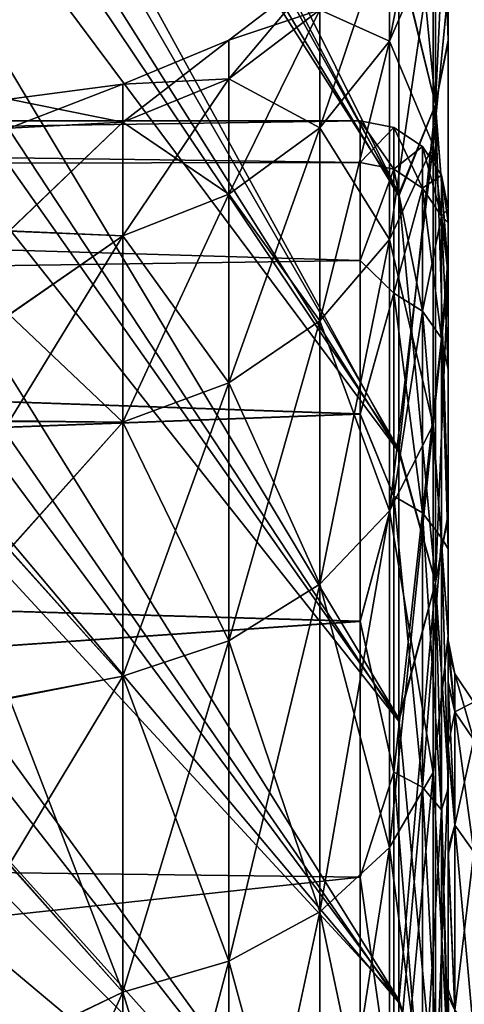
# Model space of a CAD drawing. Header units: metres. Extents: x -62 to 150, y -92 to 92.
# Tile 439 of 656: x -52.2 to -50.68, y 67.46 to 70.82. Entities that reach past the tile are written whole.
import ezdxf

# ---------------------------------------------------------------- set-up
doc = ezdxf.new("R2010")
doc.units = ezdxf.units.M
doc.layers.add('solid_500615', color=7, linetype='CONTINUOUS')

msp = doc.modelspace()

# ---------------------------------------------------------------- linework, layer by layer
at = {"layer": 'solid_500615'}
for points in [[(-56.086498, 80.642471, -29.1141), (-50.90826, 71.048233, -18.604763), (-50.90826, 70.22567, -19.345896)], [(-56.086498, 79.525391, -30.113703), (-56.086498, 80.642471, -29.1141), (-50.90826, 70.22567, -19.345896)], [(-56.086498, 79.966759, 15.391359), (-50.90826, 70.217621, 5.013362), (-50.90826, 71.04068, 4.272763)], [(-56.086498, 79.966759, 15.391359), (-56.086498, 78.792816, 16.378189), (-50.90826, 70.217621, 5.013362)], [(-56.086498, 78.328438, -31.080709), (-56.086498, 79.525391, -30.113703), (-50.90826, 70.22567, -19.345896)], [(-56.086498, 78.792816, 16.378189), (-50.90826, 69.344154, 5.69551), (-50.90826, 70.217621, 5.013362)], [(-56.086498, 78.792816, 16.378189), (-56.086498, 77.560173, 17.311182), (-50.90826, 69.344154, 5.69551)], [(-56.086498, 78.328438, -31.080709), (-50.90826, 70.22567, -19.345896), (-50.90826, 69.352676, -20.028608)], [(-56.086498, 77.076462, -31.990301), (-56.086498, 78.328438, -31.080709), (-50.90826, 69.352676, -20.028608)], [(-56.086498, 77.560173, 17.311182), (-56.086498, 76.288109, 18.175333), (-50.90826, 69.344154, 5.69551)], [(-56.086498, 77.076462, -31.990301), (-50.90826, 69.352676, -20.028608), (-50.90826, 68.432564, -20.649902)], [(-56.086498, 75.787254, -32.829597), (-56.086498, 77.076462, -31.990301), (-50.90826, 68.432564, -20.649902)], [(-56.086498, 76.288109, 18.175333), (-50.90826, 68.423599, 6.316211), (-50.90826, 69.344154, 5.69551)], [(-56.086498, 76.288109, 18.175333), (-56.086498, 74.971031, 18.974928), (-50.90826, 68.423599, 6.316211)], [(-56.086498, 75.787254, -32.829597), (-50.90826, 68.432564, -20.649902), (-50.90826, 67.470886, -21.205719)], [(-56.086498, 74.456139, -33.602402), (-56.086498, 75.787254, -32.829597), (-50.90826, 67.470886, -21.205719)], [(-56.086498, 74.971031, 18.974928), (-50.90826, 67.461533, 6.871398), (-50.90826, 68.423599, 6.316211)], [(-56.086498, 74.971031, 18.974928), (-56.086498, 73.616806, 19.70512), (-50.90826, 67.461533, 6.871398)], [(-56.086498, 73.088608, -34.30558), (-56.086498, 74.456139, -33.602402), (-50.90826, 67.470886, -21.205719)], [(-50.739399, 69.949829, -13.965955), (-50.739399, 73.292648, -13.994286), (-50.739399, 73.755791, -13.004819)], [(-50.739399, 70.924995, -12.254059), (-50.739399, 69.949829, -13.965955), (-50.739399, 73.755791, -13.004819)], [(-50.739399, 69.952454, -0.377184), (-50.739399, 73.752167, -1.325959), (-50.739399, 73.288254, -0.336423)], [(-50.739399, 69.952454, -0.377184), (-50.739399, 70.926857, -2.089224), (-50.739399, 73.752167, -1.325959)], [(-56.086498, 73.616806, 19.70512), (-50.90826, 66.463341, 7.357937), (-50.90826, 67.461533, 6.871398)], [(-56.086498, 73.616806, 19.70512), (-56.086498, 72.230408, 20.363747), (-50.90826, 66.463341, 7.357937)], [(-50.739399, 68.711288, -15.494659), (-50.739399, 72.752129, -14.956976), (-50.739399, 73.292648, -13.994286)], [(-50.739399, 69.949829, -13.965955), (-50.739399, 68.711288, -15.494659), (-50.739399, 73.292648, -13.994286)], [(-50.739399, 69.952454, -0.377184), (-50.739399, 73.288254, -0.336423), (-50.739399, 72.747093, 0.625939)], [(-56.086498, 73.088608, -34.30558), (-50.90826, 67.470886, -21.205719), (-50.90826, 66.473015, -21.692921)], [(-56.086498, 71.689201, -34.93713), (-56.086498, 73.088608, -34.30558), (-50.90826, 66.473015, -21.692921)], [(-50.739399, 68.711288, -15.494659), (-50.739399, 72.146812, -15.872887), (-50.739399, 72.752129, -14.956976)], [(-50.739399, 68.714409, 1.152096), (-50.739399, 72.747093, 0.625939), (-50.739399, 72.14122, 1.541396)], [(-50.739399, 68.714409, 1.152096), (-50.739399, 69.952454, -0.377184), (-50.739399, 72.747093, 0.625939)], [(-56.086498, 72.230408, 20.363747), (-56.086498, 70.812485, 20.950823), (-50.90826, 66.463341, 7.357937)], [(-50.739399, 67.259361, -16.787672), (-50.739399, 71.478546, -16.736828), (-50.739399, 72.146812, -15.872887)], [(-50.739399, 68.711288, -15.494659), (-50.739399, 67.259361, -16.787672), (-50.739399, 72.146812, -15.872887)], [(-50.739399, 68.714409, 1.152096), (-50.739399, 72.14122, 1.541396), (-50.739399, 71.472481, 2.404816)], [(-50.78194, 70.531143, -18.445745), (-50.90826, 71.817963, -17.807367), (-50.78194, 71.968483, -16.906729)], [(-50.78194, 71.968483, 2.567437), (-50.90826, 71.04068, 4.272763), (-50.78194, 70.531143, 4.106453)], [(-50.78194, 71.968483, -16.906729), (-50.739399, 71.478546, -16.736828), (-50.739399, 70.751389, -17.547304)], [(-50.78194, 70.531143, -18.445745), (-50.78194, 71.968483, -16.906729), (-50.739399, 70.751389, -17.547304)], [(-50.78194, 71.968483, 2.567437), (-50.78194, 70.531143, 4.106453), (-50.739399, 71.472481, 2.404816)], [(-50.78194, 70.531143, -18.445745), (-50.90826, 71.048233, -18.604763), (-50.90826, 71.817963, -17.807367)], [(-56.086498, 71.689201, -34.93713), (-50.90826, 66.473015, -21.692921), (-50.90826, 65.443611, -22.109274)], [(-56.086498, 70.259521, -35.496536), (-56.086498, 71.689201, -34.93713), (-50.90826, 65.443611, -22.109274)], [(-50.790108, 71.519691, -8.994186), (-50.939774, 71.161888, -8.937515), (-50.939774, 70.74791, -10.661854)], [(-50.790108, 71.092445, -10.773801), (-50.790108, 71.519691, -8.994186), (-50.939774, 70.74791, -10.661854)], [(-50.78194, 70.531143, 4.106453), (-50.739399, 70.744888, 3.214744), (-50.739399, 71.472481, 2.404816)], [(-50.739399, 67.259361, -16.787672), (-50.739399, 70.751389, -17.547304), (-50.739399, 71.478546, -16.736828)], [(-50.739399, 67.262871, 2.44573), (-50.739399, 71.472481, 2.404816), (-50.739399, 70.744888, 3.214744)], [(-50.739399, 67.262871, 2.44573), (-50.739399, 68.714409, 1.152096), (-50.739399, 71.472481, 2.404816)], [(-50.939774, 71.161888, -8.937515), (-51.178185, 70.854591, -8.888844), (-51.178185, 70.452011, -10.56571)], [(-50.939774, 70.74791, -10.661854), (-50.939774, 71.161888, -8.937515), (-51.178185, 70.452011, -10.56571)], [(-50.939774, 71.161888, -5.401777), (-50.939774, 70.74791, -3.677438), (-51.178185, 70.854591, -5.450448)], [(-50.790108, 71.092445, -3.565491), (-50.939774, 70.74791, -3.677438), (-50.939774, 71.161888, -5.401777)], [(-50.790108, 71.092445, -10.773801), (-50.939774, 70.74791, -10.661854), (-50.939774, 70.069283, -12.300202)], [(-50.790108, 70.392067, -12.464668), (-50.790108, 71.092445, -10.773801), (-50.939774, 70.069283, -12.300202)], [(-50.790108, 71.092445, -3.565491), (-50.790108, 70.392067, -1.874623), (-50.939774, 70.74791, -3.677438)], [(-50.790108, 70.392067, -12.464668), (-50.739399, 70.924995, -12.254059), (-50.790108, 71.092445, -10.773801)], [(-50.790108, 71.092445, -3.565491), (-50.739399, 70.926857, -2.089224), (-50.790108, 70.392067, -1.874623)], [(-50.78194, 70.531143, -18.445745), (-50.90826, 70.22567, -19.345896), (-50.90826, 71.048233, -18.604763)], [(-50.78194, 70.531143, 4.106453), (-50.90826, 71.04068, 4.272763), (-50.90826, 70.217621, 5.013362)], [(-51.178185, 70.989899, -7.169646), (-51.489059, 70.75116, -7.169646), (-51.489059, 70.618797, -8.851498)], [(-51.178185, 70.854591, -5.450448), (-51.489059, 70.75116, -7.169646), (-51.178185, 70.989899, -7.169646)], [(-51.178185, 70.854591, -8.888844), (-51.178185, 70.989899, -7.169646), (-51.489059, 70.618797, -8.851498)], [(-50.790108, 70.392067, -1.874623), (-50.739399, 70.926857, -2.089224), (-50.739399, 69.952454, -0.377184)], [(-50.790108, 70.392067, -12.464668), (-50.739399, 69.949829, -13.965955), (-50.739399, 70.924995, -12.254059)], [(-51.178185, 70.854591, -5.450448), (-51.489059, 70.618797, -5.487794), (-51.489059, 70.75116, -7.169646)], [(-51.178185, 70.854591, -8.888844), (-51.489059, 70.618797, -8.851498), (-51.489059, 70.22496, -10.491937)], [(-51.178185, 70.452011, -10.56571), (-51.178185, 70.854591, -8.888844), (-51.489059, 70.22496, -10.491937)], [(-51.178185, 70.854591, -5.450448), (-51.178185, 70.452011, -3.773581), (-51.489059, 70.618797, -5.487794)], [(-50.939774, 70.74791, -3.677438), (-51.178185, 70.452011, -3.773581), (-51.178185, 70.854591, -5.450448)], [(-56.086498, 70.812485, 20.950823), (-50.90826, 65.43367, 7.773601), (-50.90826, 66.463341, 7.357937)], [(-56.086498, 70.812485, 20.950823), (-56.086498, 69.363625, 21.465876), (-50.90826, 65.43367, 7.773601)], [(-51.489059, 70.75116, -7.169646), (-51.851173, 70.601112, -7.169646), (-51.851173, 70.470596, -8.828025)], [(-51.489059, 70.618797, -5.487794), (-51.851173, 70.601112, -7.169646), (-51.489059, 70.75116, -7.169646)], [(-51.489059, 70.618797, -8.851498), (-51.489059, 70.75116, -7.169646), (-51.851173, 70.470596, -8.828025)], [(-50.939774, 70.74791, -10.661854), (-51.178185, 70.452011, -10.56571), (-51.178185, 69.792068, -12.158954)], [(-50.939774, 70.069283, -12.300202), (-50.939774, 70.74791, -10.661854), (-51.178185, 69.792068, -12.158954)], [(-50.939774, 70.74791, -3.677438), (-50.939774, 70.069283, -2.03909), (-51.178185, 70.452011, -3.773581)], [(-50.790108, 70.392067, -1.874623), (-50.939774, 70.069283, -2.03909), (-50.939774, 70.74791, -3.677438)], [(-50.78194, 70.531143, -18.445745), (-50.739399, 70.751389, -17.547304), (-50.739399, 69.967644, -18.302124)], [(-50.78194, 70.531143, 4.106453), (-50.739399, 69.960678, 3.969063), (-50.739399, 70.744888, 3.214744)], [(-50.739399, 65.622093, -17.827644), (-50.739399, 69.967644, -18.302124), (-50.739399, 70.751389, -17.547304)], [(-50.739399, 67.259361, -16.787672), (-50.739399, 65.622093, -17.827644), (-50.739399, 70.751389, -17.547304)], [(-50.739399, 65.625992, 3.486296), (-50.739399, 70.744888, 3.214744), (-50.739399, 69.960678, 3.969063)], [(-50.739399, 65.625992, 3.486296), (-50.739399, 67.262871, 2.44573), (-50.739399, 70.744888, 3.214744)], [(-51.851173, 70.601112, -7.169646), (-52.239399, 70.550003, -7.169646), (-52.239399, 70.450294, -8.61665)], [(-51.851173, 70.470596, -5.511267), (-52.239399, 70.550003, -7.169646), (-51.851173, 70.601112, -7.169646)], [(-51.851173, 70.470596, -8.828025), (-51.851173, 70.601112, -7.169646), (-52.239399, 70.450294, -8.61665)], [(-51.489059, 70.618797, -5.487794), (-51.851173, 70.470596, -5.511267), (-51.851173, 70.601112, -7.169646)], [(-51.489059, 70.618797, -8.851498), (-51.851173, 70.470596, -8.828025), (-51.851173, 70.082253, -10.445569)], [(-51.489059, 70.22496, -10.491937), (-51.489059, 70.618797, -8.851498), (-51.851173, 70.082253, -10.445569)], [(-51.489059, 70.618797, -5.487794), (-51.489059, 70.22496, -3.847355), (-51.851173, 70.470596, -5.511267)], [(-51.178185, 70.452011, -3.773581), (-51.489059, 70.22496, -3.847355), (-51.489059, 70.618797, -5.487794)], [(-51.851173, 70.470596, -5.511267), (-52.239399, 70.450546, -5.724479), (-52.239399, 70.550003, -7.169646)], [(-50.78194, 68.897629, -19.77471), (-50.90826, 70.22567, -19.345896), (-50.78194, 70.531143, -18.445745)], [(-50.78194, 70.531143, 4.106453), (-50.90826, 70.217621, 5.013362), (-50.90826, 69.344154, 5.69551)], [(-50.78194, 70.531143, 4.106453), (-50.90826, 69.344154, 5.69551), (-50.78194, 68.897629, 5.435417)], [(-50.78194, 70.531143, -18.445745), (-50.739399, 69.967644, -18.302124), (-50.739399, 69.130409, -18.998606)], [(-50.78194, 68.897629, -19.77471), (-50.78194, 70.531143, -18.445745), (-50.739399, 69.130409, -18.998606)], [(-50.78194, 70.531143, 4.106453), (-50.78194, 68.897629, 5.435417), (-50.739399, 69.960678, 3.969063)], [(-51.039402, 70.474998, -7.169646), (-61.739399, 70.474998, -7.169646), (-61.739399, 70.315926, -5.351197)], [(-51.039402, 70.332741, -5.449176), (-51.039402, 70.474998, -7.169646), (-61.739399, 70.315926, -5.351197)], [(-51.039402, 70.332993, -8.888624), (-61.739399, 70.474998, -7.169646), (-51.039402, 70.474998, -7.169646)], [(-51.039402, 70.332993, -8.888624), (-61.739399, 70.315926, -8.988094), (-61.739399, 70.474998, -7.169646)], [(-51.851173, 70.470596, -8.828025), (-52.239399, 70.450294, -8.61665), (-52.239399, 70.098694, -10.222322)], [(-51.851173, 70.082253, -10.445569), (-51.851173, 70.470596, -8.828025), (-52.239399, 70.098694, -10.222322)], [(-51.851173, 70.470596, -5.511267), (-52.239399, 70.099648, -4.120116), (-52.239399, 70.450546, -5.724479)], [(-51.851173, 70.470596, -5.511267), (-51.851173, 70.082253, -3.893722), (-52.239399, 70.099648, -4.120116)], [(-51.489059, 70.22496, -3.847355), (-51.851173, 70.082253, -3.893722), (-51.851173, 70.470596, -5.511267)], [(-50.924812, 70.452255, -7.169646), (-51.039402, 70.474998, -7.169646), (-51.039402, 70.332741, -5.449176)], [(-50.924812, 70.3097, -8.89003), (-51.039402, 70.332993, -8.888624), (-51.039402, 70.474998, -7.169646)], [(-50.924812, 70.3097, -8.89003), (-51.039402, 70.474998, -7.169646), (-50.924812, 70.452255, -7.169646)], [(-51.178185, 70.452011, -10.56571), (-51.489059, 70.22496, -10.491937), (-51.489059, 69.579353, -12.05057)], [(-51.178185, 69.792068, -12.158954), (-51.178185, 70.452011, -10.56571), (-51.489059, 69.579353, -12.05057)], [(-51.178185, 70.452011, -3.773581), (-51.178185, 69.792068, -2.180338), (-51.489059, 70.22496, -3.847355)], [(-50.939774, 70.069283, -2.03909), (-51.178185, 69.792068, -2.180338), (-51.178185, 70.452011, -3.773581)], [(-50.924812, 70.3097, -5.449262), (-50.924812, 70.452255, -7.169646), (-51.039402, 70.332741, -5.449176)], [(-50.827351, 70.387215, -7.169646), (-50.924812, 70.452255, -7.169646), (-50.924812, 70.3097, -5.449262)], [(-50.827351, 70.245544, -8.879325), (-50.924812, 70.452255, -7.169646), (-50.827351, 70.387215, -7.169646)], [(-50.827351, 70.245544, -8.879325), (-50.924812, 70.3097, -8.89003), (-50.924812, 70.452255, -7.169646)], [(-50.790108, 70.392067, -12.464668), (-50.939774, 70.069283, -12.300202), (-50.939774, 69.142715, -13.81222)], [(-50.790108, 69.435799, -14.025156), (-50.790108, 70.392067, -12.464668), (-50.939774, 69.142715, -13.81222)], [(-50.790108, 70.392067, -1.874623), (-50.790108, 69.435799, -0.314136), (-50.939774, 70.069283, -2.03909)], [(-50.827351, 70.245544, -5.459967), (-50.827351, 70.387215, -7.169646), (-50.924812, 70.3097, -5.449262)], [(-50.762238, 70.289803, -7.169646), (-50.827351, 70.387215, -7.169646), (-50.827351, 70.245544, -5.459967)], [(-50.762238, 70.149467, -8.863292), (-50.827351, 70.387215, -7.169646), (-50.762238, 70.289803, -7.169646)], [(-50.762238, 70.149467, -8.863292), (-50.827351, 70.245544, -8.879325), (-50.827351, 70.387215, -7.169646)], [(-50.790108, 69.435799, -14.025156), (-50.739399, 69.949829, -13.965955), (-50.790108, 70.392067, -12.464668)], [(-50.790108, 70.392067, -1.874623), (-50.739399, 69.952454, -0.377184), (-50.790108, 69.435799, -0.314136)], [(-51.039402, 70.332993, -8.888624), (-51.039402, 69.998421, -10.293291), (-61.739399, 70.315926, -8.988094)], [(-51.039402, 69.997849, -4.044163), (-51.039402, 70.332741, -5.449176), (-61.739399, 70.315926, -5.351197)], [(-50.924812, 70.3097, -8.89003), (-51.039402, 69.998421, -10.293291), (-51.039402, 70.332993, -8.888624)], [(-50.924812, 70.3097, -5.449262), (-51.039402, 70.332741, -5.449176), (-51.039402, 69.997849, -4.044163)], [(-51.039402, 69.997849, -4.044163), (-61.739399, 70.315926, -5.351197), (-61.739399, 69.843437, -3.587621)], [(-51.039402, 69.998421, -10.293291), (-61.739399, 69.843437, -10.751671), (-61.739399, 70.315926, -8.988094)], [(-50.924812, 69.885925, -3.775805), (-50.924812, 70.3097, -5.449262), (-51.039402, 69.997849, -4.044163)], [(-50.924812, 70.3097, -8.89003), (-50.924812, 69.885925, -10.563487), (-51.039402, 69.998421, -10.293291)], [(-50.827351, 70.245544, -5.459967), (-50.924812, 70.3097, -5.449262), (-50.924812, 69.885925, -3.775805)], [(-50.827351, 69.824409, -10.542369), (-50.924812, 69.885925, -10.563487), (-50.924812, 70.3097, -8.89003)], [(-50.827351, 70.245544, -8.879325), (-50.827351, 69.824409, -10.542369), (-50.924812, 70.3097, -8.89003)], [(-50.762238, 70.149467, -5.476), (-50.762238, 70.289803, -7.169646), (-50.827351, 70.245544, -5.459967)], [(-50.762238, 70.289803, -7.169646), (-50.739399, 70.175003, -7.169646), (-50.739399, 70.127365, -8.145207)], [(-50.762238, 70.149467, -5.476), (-50.739399, 70.175003, -7.169646), (-50.762238, 70.289803, -7.169646)], [(-50.762238, 70.149467, -8.863292), (-50.762238, 70.289803, -7.169646), (-50.739399, 70.127365, -8.145207)], [(-56.086498, 70.259521, -35.496536), (-50.90826, 65.443611, -22.109274), (-50.90826, 64.388008, -22.452669)], [(-56.086498, 68.800827, -35.983116), (-56.086498, 70.259521, -35.496536), (-50.90826, 64.388008, -22.452669)], [(-51.489059, 70.22496, -10.491937), (-51.851173, 70.082253, -10.445569), (-51.851173, 69.445656, -11.98245)], [(-51.489059, 69.579353, -12.05057), (-51.489059, 70.22496, -10.491937), (-51.851173, 69.445656, -11.98245)], [(-51.489059, 70.22496, -3.847355), (-51.489059, 69.579353, -2.288722), (-51.851173, 70.082253, -3.893722)], [(-51.178185, 69.792068, -2.180338), (-51.489059, 69.579353, -2.288722), (-51.489059, 70.22496, -3.847355)], [(-50.827351, 69.824409, -3.796923), (-50.827351, 70.245544, -5.459967), (-50.924812, 69.885925, -3.775805)], [(-50.78194, 68.897629, -19.77471), (-50.90826, 69.352676, -20.028608), (-50.90826, 70.22567, -19.345896)], [(-50.762238, 70.149467, -5.476), (-50.827351, 70.245544, -5.459967), (-50.827351, 69.824409, -3.796923)], [(-50.762238, 69.732277, -10.51074), (-50.827351, 69.824409, -10.542369), (-50.827351, 70.245544, -8.879325)], [(-50.762238, 70.149467, -8.863292), (-50.762238, 69.732277, -10.51074), (-50.827351, 70.245544, -8.879325)], [(-50.762238, 70.149467, -5.476), (-50.739399, 70.127274, -6.193186), (-50.739399, 70.175003, -7.169646)], [(-50.739399, 70.175003, -7.169646), (-50.739399, 68.699997, -7.169646), (-50.739399, 68.666992, -7.926698)], [(-50.739399, 70.175003, -7.169646), (-50.739399, 70.127274, -6.193186), (-50.739399, 68.699997, -7.169646)], [(-50.739399, 70.127365, -8.145207), (-50.739399, 70.175003, -7.169646), (-50.739399, 68.666992, -7.926698)], [(-50.762238, 69.732277, -3.828552), (-50.762238, 70.149467, -5.476), (-50.827351, 69.824409, -3.796923)], [(-50.762238, 70.149467, -5.476), (-50.739399, 70.011681, -5.354372), (-50.739399, 70.127274, -6.193186)], [(-50.762238, 69.732277, -3.828552), (-50.739399, 70.011681, -5.354372), (-50.762238, 70.149467, -5.476)], [(-50.762238, 70.149467, -8.863292), (-50.739399, 70.127365, -8.145207), (-50.739399, 70.011963, -8.983356)], [(-50.762238, 70.149467, -8.863292), (-50.739399, 70.011963, -8.983356), (-50.739399, 69.626091, -10.466885)], [(-50.762238, 70.149467, -8.863292), (-50.739399, 69.626091, -10.466885), (-50.762238, 69.732277, -10.51074)], [(-50.739399, 70.127365, -8.145207), (-50.739399, 68.666992, -7.926698), (-50.739399, 68.552399, -8.766191)], [(-50.739399, 70.011963, -8.983356), (-50.739399, 70.127365, -8.145207), (-50.739399, 68.552399, -8.766191)], [(-50.739399, 70.127274, -6.193186), (-50.739399, 68.667633, -6.419565), (-50.739399, 68.699997, -7.169646)], [(-50.739399, 70.127274, -6.193186), (-50.739399, 68.557594, -5.601131), (-50.739399, 68.667633, -6.419565)], [(-50.739399, 70.127274, -6.193186), (-50.739399, 70.011681, -5.354372), (-50.739399, 68.557594, -5.601131)], [(-51.851173, 70.082253, -3.893722), (-52.239399, 69.81311, -3.295974), (-52.239399, 70.099648, -4.120116)], [(-51.851173, 70.082253, -10.445569), (-52.239399, 70.098694, -10.222322), (-52.239399, 69.811729, -11.046822)], [(-51.851173, 70.082253, -10.445569), (-52.239399, 69.811729, -11.046822), (-52.239399, 69.447777, -11.864532)], [(-51.851173, 69.445656, -11.98245), (-51.851173, 70.082253, -10.445569), (-52.239399, 69.447777, -11.864532)], [(-51.851173, 70.082253, -3.893722), (-51.851173, 69.445656, -2.356842), (-52.239399, 69.81311, -3.295974)], [(-51.489059, 69.579353, -2.288722), (-51.851173, 69.445656, -2.356842), (-51.851173, 70.082253, -3.893722)], [(-50.939774, 70.069283, -12.300202), (-51.178185, 69.792068, -12.158954), (-51.178185, 68.891014, -13.629345)], [(-50.939774, 69.142715, -13.81222), (-50.939774, 70.069283, -12.300202), (-51.178185, 68.891014, -13.629345)], [(-50.939774, 70.069283, -2.03909), (-50.939774, 69.142715, -0.527072), (-51.178185, 69.792068, -2.180338)], [(-50.790108, 69.435799, -0.314136), (-50.939774, 69.142715, -0.527072), (-50.939774, 70.069283, -2.03909)], [(-51.039402, 69.998421, -10.293291), (-51.039402, 69.473686, -11.638981), (-61.739399, 69.843437, -10.751671)], [(-51.039402, 69.472992, -2.698843), (-51.039402, 69.997849, -4.044163), (-61.739399, 69.843437, -3.587621)], [(-50.924812, 69.885925, -10.563487), (-51.039402, 69.473686, -11.638981), (-51.039402, 69.998421, -10.293291)], [(-50.924812, 69.885925, -3.775805), (-51.039402, 69.997849, -4.044163), (-51.039402, 69.472992, -2.698843)], [(-50.762238, 69.732277, -3.828552), (-50.739399, 69.625504, -3.870675), (-50.739399, 70.011681, -5.354372)], [(-50.739399, 70.011963, -8.983356), (-50.739399, 68.552399, -8.766191), (-50.739399, 68.327812, -9.686311)], [(-50.739399, 69.626091, -10.466885), (-50.739399, 70.011963, -8.983356), (-50.739399, 68.327812, -9.686311)], [(-50.739399, 70.011681, -5.354372), (-50.739399, 68.341179, -4.69769), (-50.739399, 68.557594, -5.601131)], [(-50.739399, 70.011681, -5.354372), (-50.739399, 69.625504, -3.870675), (-50.739399, 68.341179, -4.69769)], [(-50.790108, 69.435799, -0.314136), (-50.739399, 69.952454, -0.377184), (-50.739399, 68.714409, 1.152096)], [(-50.790108, 69.435799, -14.025156), (-50.739399, 68.711288, -15.494659), (-50.739399, 69.949829, -13.965955)], [(-50.78194, 68.897629, 5.435417), (-50.739399, 69.122993, 4.665036), (-50.739399, 69.960678, 3.969063)], [(-50.739399, 63.831825, -18.59379), (-50.739399, 69.130409, -18.998606), (-50.739399, 69.967644, -18.302124)], [(-50.739399, 65.622093, -17.827644), (-50.739399, 63.831825, -18.59379), (-50.739399, 69.967644, -18.302124)], [(-50.739399, 63.836048, 4.253083), (-50.739399, 69.960678, 3.969063), (-50.739399, 69.122993, 4.665036)], [(-50.739399, 63.836048, 4.253083), (-50.739399, 65.625992, 3.486296), (-50.739399, 69.960678, 3.969063)], [(-50.924812, 69.192482, -2.194923), (-50.924812, 69.885925, -3.775805), (-51.039402, 69.472992, -2.698843)], [(-50.924812, 69.885925, -10.563487), (-50.924812, 69.192482, -12.144369), (-51.039402, 69.473686, -11.638981)], [(-50.827351, 69.824409, -3.796923), (-50.924812, 69.885925, -3.775805), (-50.924812, 69.192482, -2.194923)], [(-50.827351, 69.135284, -12.113414), (-50.924812, 69.192482, -12.144369), (-50.924812, 69.885925, -10.563487)], [(-50.827351, 69.824409, -10.542369), (-50.827351, 69.135284, -12.113414), (-50.924812, 69.885925, -10.563487)], [(-51.039402, 69.472992, -2.698843), (-61.739399, 69.843437, -3.587621), (-61.739399, 69.071762, -1.93264)], [(-51.039402, 69.473686, -11.638981), (-61.739399, 69.071762, -12.406652), (-61.739399, 69.843437, -10.751671)], [(-50.827351, 69.135284, -2.225878), (-50.827351, 69.824409, -3.796923), (-50.924812, 69.192482, -2.194923)], [(-50.762238, 69.732277, -3.828552), (-50.827351, 69.824409, -3.796923), (-50.827351, 69.135284, -2.225878)], [(-50.762238, 69.049614, -12.067052), (-50.827351, 69.135284, -12.113414), (-50.827351, 69.824409, -10.542369)], [(-50.762238, 69.732277, -10.51074), (-50.762238, 69.049614, -12.067052), (-50.827351, 69.824409, -10.542369)], [(-51.851173, 69.445656, -2.356842), (-52.239399, 69.4496, -2.478419), (-52.239399, 69.81311, -3.295974)], [(-51.178185, 69.792068, -12.158954), (-51.489059, 69.579353, -12.05057), (-51.489059, 68.697868, -13.489018)], [(-51.178185, 68.891014, -13.629345), (-51.178185, 69.792068, -12.158954), (-51.489059, 68.697868, -13.489018)], [(-51.178185, 69.792068, -2.180338), (-51.178185, 68.891014, -0.709947), (-51.489059, 69.579353, -2.288722)], [(-50.939774, 69.142715, -0.527072), (-51.178185, 68.891014, -0.709947), (-51.178185, 69.792068, -2.180338)], [(-50.762238, 69.049614, -2.27224), (-50.762238, 69.732277, -3.828552), (-50.827351, 69.135284, -2.225878)], [(-50.762238, 69.732277, -3.828552), (-50.739399, 69.012695, -2.447199), (-50.739399, 69.625504, -3.870675)], [(-50.762238, 69.049614, -2.27224), (-50.739399, 69.012695, -2.447199), (-50.762238, 69.732277, -3.828552)], [(-50.762238, 69.732277, -10.51074), (-50.739399, 69.626091, -10.466885), (-50.739399, 69.013405, -11.890741)], [(-50.762238, 69.732277, -10.51074), (-50.739399, 69.013405, -11.890741), (-50.762238, 69.049614, -12.067052)], [(-50.739399, 69.626091, -10.466885), (-50.739399, 67.967407, -10.663725), (-50.739399, 67.482361, -11.608702)], [(-50.739399, 69.013405, -11.890741), (-50.739399, 69.626091, -10.466885), (-50.739399, 67.482361, -11.608702)], [(-50.739399, 69.626091, -10.466885), (-50.739399, 68.327812, -9.686311), (-50.739399, 67.967407, -10.663725)], [(-50.739399, 69.625504, -3.870675), (-50.739399, 67.987404, -3.721555), (-50.739399, 68.341179, -4.69769)], [(-50.739399, 69.625504, -3.870675), (-50.739399, 69.012695, -2.447199), (-50.739399, 67.987404, -3.721555)], [(-51.489059, 69.579353, -12.05057), (-51.851173, 69.445656, -11.98245), (-51.851173, 68.576477, -13.400823)], [(-51.489059, 68.697868, -13.489018), (-51.489059, 69.579353, -12.05057), (-51.851173, 68.576477, -13.400823)], [(-51.489059, 69.579353, -2.288722), (-51.489059, 68.697868, -0.850274), (-51.851173, 69.445656, -2.356842)], [(-51.178185, 68.891014, -0.709947), (-51.489059, 68.697868, -0.850274), (-51.489059, 69.579353, -2.288722)], [(-51.039402, 69.473686, -11.638981), (-51.039402, 68.76487, -12.905729), (-61.739399, 69.071762, -12.406652)], [(-51.039402, 68.764091, -1.43237), (-51.039402, 69.472992, -2.698843), (-61.739399, 69.071762, -1.93264)], [(-51.851173, 69.445656, -2.356842), (-52.239399, 69.011292, -1.68338), (-52.239399, 69.4496, -2.478419)], [(-51.851173, 69.445656, -11.98245), (-52.239399, 69.447777, -11.864532), (-52.239399, 69.009094, -12.65952)], [(-51.851173, 68.576477, -13.400823), (-51.851173, 69.445656, -11.98245), (-52.239399, 69.009094, -12.65952)], [(-51.851173, 69.445656, -2.356842), (-51.851173, 68.576477, -0.938469), (-52.239399, 69.011292, -1.68338)], [(-51.489059, 68.697868, -0.850274), (-51.851173, 68.576477, -0.938469), (-51.851173, 69.445656, -2.356842)], [(-50.924812, 69.192482, -12.144369), (-51.039402, 68.76487, -12.905729), (-51.039402, 69.473686, -11.638981)], [(-50.924812, 69.192482, -2.194923), (-51.039402, 69.472992, -2.698843), (-51.039402, 68.764091, -1.43237)], [(-50.790108, 69.435799, -14.025156), (-50.939774, 69.142715, -13.81222), (-50.939774, 67.991028, -15.160674)], [(-50.790108, 68.247192, -15.416837), (-50.790108, 69.435799, -14.025156), (-50.939774, 67.991028, -15.160674)], [(-50.790108, 69.435799, -0.314136), (-50.790108, 68.247192, 1.077545), (-50.939774, 69.142715, -0.527072)], [(-50.790108, 68.247192, -15.416837), (-50.739399, 68.711288, -15.494659), (-50.790108, 69.435799, -14.025156)], [(-50.790108, 69.435799, -0.314136), (-50.739399, 68.714409, 1.152096), (-50.790108, 68.247192, 1.077545)], [(-56.086498, 69.363625, 21.465876), (-50.90826, 64.377838, 8.116293), (-50.90826, 65.43367, 7.773601)], [(-56.086498, 69.363625, 21.465876), (-56.086498, 67.888023, 21.906971), (-50.90826, 64.377838, 8.116293)], [(-50.78194, 68.897629, -19.77471), (-50.90826, 68.432564, -20.649902), (-50.90826, 69.352676, -20.028608)], [(-50.78194, 68.897629, 5.435417), (-50.90826, 69.344154, 5.69551), (-50.90826, 68.423599, 6.316211)], [(-50.924812, 68.248299, -0.749739), (-50.924812, 69.192482, -2.194923), (-51.039402, 68.764091, -1.43237)], [(-50.924812, 69.192482, -12.144369), (-50.924812, 68.248299, -13.589553), (-51.039402, 68.76487, -12.905729)], [(-50.827351, 69.135284, -2.225878), (-50.924812, 69.192482, -2.194923), (-50.924812, 68.248299, -0.749739)], [(-50.827351, 68.196976, -13.549605), (-50.924812, 68.248299, -13.589553), (-50.924812, 69.192482, -12.144369)], [(-50.827351, 69.135284, -12.113414), (-50.827351, 68.196976, -13.549605), (-50.924812, 69.192482, -12.144369)], [(-50.939774, 69.142715, -13.81222), (-51.178185, 68.891014, -13.629345), (-51.178185, 67.771027, -14.940676)], [(-50.939774, 67.991028, -15.160674), (-50.939774, 69.142715, -13.81222), (-51.178185, 67.771027, -14.940676)], [(-50.939774, 69.142715, -0.527072), (-50.939774, 67.991028, 0.821383), (-51.178185, 68.891014, -0.709947)], [(-50.790108, 68.247192, 1.077545), (-50.939774, 67.991028, 0.821383), (-50.939774, 69.142715, -0.527072)], [(-50.827351, 68.196976, -0.789686), (-50.827351, 69.135284, -2.225878), (-50.924812, 68.248299, -0.749739)], [(-50.762238, 69.049614, -2.27224), (-50.827351, 69.135284, -2.225878), (-50.827351, 68.196976, -0.789686)], [(-50.762238, 68.120102, -13.489775), (-50.827351, 68.196976, -13.549605), (-50.827351, 69.135284, -12.113414)], [(-50.762238, 69.049614, -12.067052), (-50.762238, 68.120102, -13.489775), (-50.827351, 69.135284, -12.113414)], [(-50.78194, 68.897629, -19.77471), (-50.739399, 69.130409, -18.998606), (-50.739399, 68.244583, -19.631836)], [(-50.78194, 68.897629, 5.435417), (-50.739399, 68.236755, 5.297722), (-50.739399, 69.122993, 4.665036)], [(-50.739399, 59.997784, -19.21949), (-50.739399, 68.244583, -19.631836), (-50.739399, 69.130409, -18.998606)], [(-50.739399, 61.938965, -19.062359), (-50.739399, 59.997784, -19.21949), (-50.739399, 69.130409, -18.998606)], [(-50.739399, 63.831825, -18.59379), (-50.739399, 61.938965, -19.062359), (-50.739399, 69.130409, -18.998606)], [(-50.739399, 61.943356, 4.72235), (-50.739399, 69.122993, 4.665036), (-50.739399, 68.236755, 5.297722)], [(-50.739399, 61.943356, 4.72235), (-50.739399, 63.836048, 4.253083), (-50.739399, 69.122993, 4.665036)], [(-51.039402, 68.764091, -1.43237), (-61.739399, 69.071762, -1.93264), (-61.739399, 68.024323, -0.436682)], [(-51.039402, 68.76487, -12.905729), (-61.739399, 68.024323, -13.90261), (-61.739399, 69.071762, -12.406652)], [(-50.762238, 68.120102, -0.849517), (-50.762238, 69.049614, -2.27224), (-50.827351, 68.196976, -0.789686)], [(-50.762238, 69.049614, -2.27224), (-50.739399, 68.192314, -1.13504), (-50.739399, 69.012695, -2.447199)], [(-50.762238, 68.120102, -0.849517), (-50.739399, 68.192314, -1.13504), (-50.762238, 69.049614, -2.27224)], [(-50.762238, 69.049614, -12.067052), (-50.739399, 69.013405, -11.890741), (-50.739399, 68.1931, -13.203185)], [(-50.762238, 69.049614, -12.067052), (-50.739399, 68.1931, -13.203185), (-50.762238, 68.120102, -13.489775)], [(-51.851173, 68.576477, -0.938469), (-52.239399, 68.503059, -0.924612), (-52.239399, 69.011292, -1.68338)], [(-51.851173, 68.576477, -13.400823), (-52.239399, 69.009094, -12.65952), (-52.239399, 68.500549, -13.418098)], [(-50.739399, 69.013405, -11.890741), (-50.739399, 67.482361, -11.608702), (-50.739399, 66.893517, -12.477168)], [(-50.739399, 68.1931, -13.203185), (-50.739399, 69.013405, -11.890741), (-50.739399, 66.893517, -12.477168)], [(-50.739399, 69.012695, -2.447199), (-50.739399, 67.506401, -2.771348), (-50.739399, 67.987404, -3.721555)], [(-50.739399, 69.012695, -2.447199), (-50.739399, 66.922409, -1.89985), (-50.739399, 67.506401, -2.771348)], [(-50.739399, 69.012695, -2.447199), (-50.739399, 68.192314, -1.13504), (-50.739399, 66.922409, -1.89985)], [(-51.178185, 68.891014, -13.629345), (-51.489059, 68.697868, -13.489018), (-51.489059, 67.602219, -14.771863)], [(-51.178185, 67.771027, -14.940676), (-51.178185, 68.891014, -13.629345), (-51.489059, 67.602219, -14.771863)], [(-51.178185, 68.891014, -0.709947), (-51.178185, 67.771027, 0.601384), (-51.489059, 68.697868, -0.850274)], [(-50.939774, 67.991028, 0.821383), (-51.178185, 67.771027, 0.601384), (-51.178185, 68.891014, -0.709947)], [(-50.78194, 67.098366, -20.868864), (-50.90826, 68.432564, -20.649902), (-50.78194, 68.897629, -19.77471)], [(-50.78194, 68.897629, 5.435417), (-50.90826, 68.423599, 6.316211), (-50.90826, 67.461533, 6.871398)], [(-50.78194, 68.897629, 5.435417), (-50.90826, 67.461533, 6.871398), (-50.78194, 67.098366, 6.529572)], [(-50.78194, 68.897629, -19.77471), (-50.739399, 68.244583, -19.631836), (-50.739399, 67.311707, -20.201296)], [(-50.78194, 67.098366, -20.868864), (-50.78194, 68.897629, -19.77471), (-50.739399, 67.311707, -20.201296)], [(-50.78194, 68.897629, 5.435417), (-50.78194, 67.098366, 6.529572), (-50.739399, 68.236755, 5.297722)], [(-56.086498, 67.31723, -36.395126), (-56.086498, 68.800827, -35.983116), (-50.90826, 64.388008, -22.452669)], [(-51.039402, 68.76487, -12.905729), (-51.039402, 67.89032, -14.059381), (-61.739399, 68.024323, -13.90261)], [(-51.039402, 67.889511, -0.278985), (-51.039402, 68.764091, -1.43237), (-61.739399, 68.024323, -0.436682)], [(-50.924812, 68.248299, -13.589553), (-51.039402, 67.89032, -14.059381), (-51.039402, 68.76487, -12.905729)], [(-50.924812, 68.248299, -0.749739), (-51.039402, 68.764091, -1.43237), (-51.039402, 67.889511, -0.278985)], [(-50.790108, 68.247192, 1.077545), (-50.739399, 68.714409, 1.152096), (-50.739399, 67.262871, 2.44573)], [(-50.790108, 68.247192, -15.416837), (-50.739399, 67.259361, -16.787672), (-50.739399, 68.711288, -15.494659)], [(-51.489059, 68.697868, -13.489018), (-51.851173, 68.576477, -13.400823), (-51.851173, 67.496117, -14.665764)], [(-51.489059, 67.602219, -14.771863), (-51.489059, 68.697868, -13.489018), (-51.851173, 67.496117, -14.665764)], [(-51.489059, 68.697868, -0.850274), (-51.489059, 67.602219, 0.432571), (-51.851173, 68.576477, -0.938469)], [(-51.178185, 67.771027, 0.601384), (-51.489059, 67.602219, 0.432571), (-51.489059, 68.697868, -0.850274)], [(-50.716564, 68.585197, -7.169646), (-50.739399, 68.699997, -7.169646), (-50.739399, 68.667633, -6.419565)], [(-50.716564, 68.454765, -8.660449), (-50.739399, 68.666992, -7.926698), (-50.739399, 68.699997, -7.169646)], [(-50.716564, 68.454765, -8.660449), (-50.739399, 68.699997, -7.169646), (-50.716564, 68.585197, -7.169646)], [(-50.716564, 68.454765, -5.678843), (-50.739399, 68.667633, -6.419565), (-50.739399, 68.557594, -5.601131)], [(-50.716564, 68.454765, -5.678843), (-50.716564, 68.585197, -7.169646), (-50.739399, 68.667633, -6.419565)], [(-50.716564, 68.454765, -8.660449), (-50.739399, 68.552399, -8.766191), (-50.739399, 68.666992, -7.926698)], [(-51.851173, 68.576477, -13.400823), (-52.239399, 68.500549, -13.418098), (-52.239399, 67.932327, -14.125268)], [(-51.851173, 67.496117, -14.665764), (-51.851173, 68.576477, -13.400823), (-52.239399, 67.932327, -14.125268)], [(-51.851173, 68.576477, -0.938469), (-51.851173, 67.496117, 0.326472), (-52.239399, 68.503059, -0.924612)], [(-51.489059, 67.602219, 0.432571), (-51.851173, 67.496117, 0.326472), (-51.851173, 68.576477, -0.938469)], [(-50.651451, 68.487785, -7.169646), (-50.716564, 68.585197, -7.169646), (-50.716564, 68.454765, -5.678843)], [(-50.651451, 68.358833, -8.643535), (-50.716564, 68.585197, -7.169646), (-50.651451, 68.487785, -7.169646)], [(-50.651451, 68.358833, -8.643535), (-50.716564, 68.454765, -8.660449), (-50.716564, 68.585197, -7.169646)], [(-50.716564, 68.454765, -5.678843), (-50.739399, 68.557594, -5.601131), (-50.739399, 68.341179, -4.69769)], [(-50.716564, 68.067444, -10.105955), (-50.739399, 68.327812, -9.686311), (-50.739399, 68.552399, -8.766191)], [(-50.716564, 68.454765, -8.660449), (-50.716564, 68.067444, -10.105955), (-50.739399, 68.552399, -8.766191)], [(-51.851173, 67.496117, 0.326472), (-52.239399, 67.935081, -0.217164), (-52.239399, 68.503059, -0.924612)], [(-50.651451, 68.358833, -5.695757), (-50.651451, 68.487785, -7.169646), (-50.716564, 68.454765, -5.678843)], [(-50.716564, 68.067444, -4.233336), (-50.716564, 68.454765, -5.678843), (-50.739399, 68.341179, -4.69769)], [(-50.651451, 68.358833, -5.695757), (-50.716564, 68.454765, -5.678843), (-50.716564, 68.067444, -4.233336)], [(-50.651451, 67.975906, -10.072639), (-50.716564, 68.067444, -10.105955), (-50.716564, 68.454765, -8.660449)], [(-50.651451, 68.358833, -8.643535), (-50.651451, 67.975906, -10.072639), (-50.716564, 68.454765, -8.660449)], [(-50.78194, 67.098366, -20.868864), (-50.90826, 67.470886, -21.205719), (-50.90826, 68.432564, -20.649902)], [(-50.716564, 68.067444, -4.233336), (-50.739399, 68.341179, -4.69769), (-50.739399, 67.987404, -3.721555)], [(-50.651451, 67.975906, -4.266653), (-50.651451, 68.358833, -5.695757), (-50.716564, 68.067444, -4.233336)], [(-50.716564, 68.067444, -10.105955), (-50.739399, 67.967407, -10.663725), (-50.739399, 68.327812, -9.686311)], [(-50.924812, 67.079117, 0.520327), (-50.924812, 68.248299, -0.749739), (-51.039402, 67.889511, -0.278985)], [(-50.924812, 68.248299, -13.589553), (-50.924812, 67.079117, -14.859619), (-51.039402, 67.89032, -14.059381)], [(-50.790108, 68.247192, -15.416837), (-50.939774, 67.991028, -15.160674), (-50.939774, 66.64257, -16.312365)], [(-50.790108, 66.855507, -16.605446), (-50.790108, 68.247192, -15.416837), (-50.939774, 66.64257, -16.312365)], [(-50.790108, 68.247192, 1.077545), (-50.790108, 66.855507, 2.266154), (-50.939774, 67.991028, 0.821383)], [(-50.827351, 68.196976, -0.789686), (-50.924812, 68.248299, -0.749739), (-50.924812, 67.079117, 0.520327)], [(-50.827351, 67.035072, -14.811769), (-50.924812, 67.079117, -14.859619), (-50.924812, 68.248299, -13.589553)], [(-50.827351, 68.196976, -13.549605), (-50.827351, 67.035072, -14.811769), (-50.924812, 68.248299, -13.589553)], [(-50.790108, 66.855507, -16.605446), (-50.739399, 67.259361, -16.787672), (-50.790108, 68.247192, -15.416837)], [(-50.790108, 68.247192, 1.077545), (-50.739399, 67.262871, 2.44573), (-50.790108, 66.855507, 2.266154)], [(-50.78194, 67.098366, 6.529572), (-50.739399, 67.303497, 5.866606), (-50.739399, 68.236755, 5.297722)], [(-50.739399, 51.763248, -19.637014), (-50.739399, 67.311707, -20.201296), (-50.739399, 68.244583, -19.631836)], [(-50.739399, 59.997784, -19.21949), (-50.739399, 51.763248, -19.637014), (-50.739399, 68.244583, -19.631836)], [(-50.739399, 68.236755, 5.297722), (-50.739399, 52.68829, 5.862004), (-50.739399, 51.755413, 5.292545)], [(-50.739399, 60.002216, 4.880198), (-50.739399, 68.236755, 5.297722), (-50.739399, 51.755413, 5.292545)], [(-50.739399, 68.236755, 5.297722), (-50.739399, 67.303497, 5.866606), (-50.739399, 52.68829, 5.862004)], [(-50.739399, 60.002216, 4.880198), (-50.739399, 61.943356, 4.72235), (-50.739399, 68.236755, 5.297722)], [(-50.827351, 67.035072, 0.472477), (-50.827351, 68.196976, -0.789686), (-50.924812, 67.079117, 0.520327)], [(-50.762238, 68.120102, -0.849517), (-50.827351, 68.196976, -0.789686), (-50.827351, 67.035072, 0.472477)], [(-50.762238, 66.969093, -14.740101), (-50.827351, 67.035072, -14.811769), (-50.827351, 68.196976, -13.549605)], [(-50.762238, 68.120102, -13.489775), (-50.762238, 66.969093, -14.740101), (-50.827351, 68.196976, -13.549605)], [(-50.762238, 68.120102, -13.489775), (-50.739399, 68.1931, -13.203185), (-50.739399, 67.183189, -14.376061)], [(-50.762238, 68.120102, -0.849517), (-50.739399, 67.182411, 0.037546), (-50.739399, 68.192314, -1.13504)], [(-50.739399, 68.1931, -13.203185), (-50.739399, 66.201378, -13.271501), (-50.739399, 65.416046, -13.978139)], [(-50.739399, 67.183189, -14.376061), (-50.739399, 68.1931, -13.203185), (-50.739399, 65.416046, -13.978139)], [(-50.739399, 68.1931, -13.203185), (-50.739399, 66.893517, -12.477168), (-50.739399, 66.201378, -13.271501)], [(-50.739399, 68.192314, -1.13504), (-50.739399, 66.234756, -1.101898), (-50.739399, 66.922409, -1.89985)], [(-50.739399, 68.192314, -1.13504), (-50.739399, 67.182411, 0.037546), (-50.739399, 66.234756, -1.101898)], [(-50.762238, 66.969093, 0.400809), (-50.762238, 68.120102, -0.849517), (-50.827351, 67.035072, 0.472477)], [(-50.762238, 66.969093, 0.400809), (-50.739399, 67.182411, 0.037546), (-50.762238, 68.120102, -0.849517)], [(-50.762238, 68.120102, -13.489775), (-50.739399, 67.183189, -14.376061), (-50.762238, 66.969093, -14.740101)], [(-50.716564, 67.434998, -2.877048), (-50.716564, 68.067444, -4.233336), (-50.739399, 67.987404, -3.721555)], [(-50.716564, 68.067444, -10.105955), (-50.716564, 67.434998, -11.462243), (-50.739399, 67.967407, -10.663725)], [(-50.651451, 67.975906, -4.266653), (-50.716564, 68.067444, -4.233336), (-50.716564, 67.434998, -2.877048)], [(-50.651451, 67.350639, -11.413538), (-50.716564, 67.434998, -11.462243), (-50.716564, 68.067444, -10.105955)], [(-50.651451, 67.975906, -10.072639), (-50.651451, 67.350639, -11.413538), (-50.716564, 68.067444, -10.105955)], [(-51.039402, 67.889511, -0.278985), (-61.739399, 68.024323, -0.436682), (-61.739399, 66.732964, 0.854678)], [(-51.039402, 66.864616, -15.081833), (-61.739399, 66.732964, -15.19397), (-61.739399, 68.024323, -13.90261)], [(-51.039402, 67.89032, -14.059381), (-51.039402, 66.864616, -15.081833), (-61.739399, 68.024323, -13.90261)], [(-50.939774, 67.991028, -15.160674), (-51.178185, 67.771027, -14.940676), (-51.178185, 66.459702, -16.060658)], [(-50.939774, 66.64257, -16.312365), (-50.939774, 67.991028, -15.160674), (-51.178185, 66.459702, -16.060658)], [(-50.939774, 67.991028, 0.821383), (-50.939774, 66.64257, 1.973072), (-51.178185, 67.771027, 0.601384)], [(-50.790108, 66.855507, 2.266154), (-50.939774, 66.64257, 1.973072), (-50.939774, 67.991028, 0.821383)], [(-50.716564, 67.434998, -2.877048), (-50.739399, 67.987404, -3.721555), (-50.739399, 67.506401, -2.771348)], [(-50.716564, 67.434998, -11.462243), (-50.739399, 67.482361, -11.608702), (-50.739399, 67.967407, -10.663725)], [(-50.651451, 67.350639, -2.925754), (-50.651451, 67.975906, -4.266653), (-50.716564, 67.434998, -2.877048)], [(-51.851173, 67.496117, 0.326472), (-52.239399, 67.311333, 0.436067), (-52.239399, 67.935081, -0.217164)], [(-51.851173, 67.496117, -14.665764), (-52.239399, 67.932327, -14.125268), (-52.239399, 67.308395, -14.778187)], [(-51.039402, 66.863869, 0.743186), (-51.039402, 67.889511, -0.278985), (-61.739399, 66.732964, 0.854678)], [(-56.086498, 67.888023, 21.906971), (-56.086498, 66.392822, 22.271862), (-50.90826, 64.377838, 8.116293)], [(-50.924812, 67.079117, -14.859619), (-51.039402, 66.864616, -15.081833), (-51.039402, 67.89032, -14.059381)], [(-50.924812, 67.079117, 0.520327), (-51.039402, 67.889511, -0.278985), (-51.039402, 66.863869, 0.743186)], [(-51.178185, 67.771027, -14.940676), (-51.489059, 67.602219, -14.771863), (-51.489059, 66.319374, -15.867516)], [(-51.178185, 66.459702, -16.060658), (-51.178185, 67.771027, -14.940676), (-51.489059, 66.319374, -15.867516)], [(-51.178185, 67.771027, 0.601384), (-51.178185, 66.459702, 1.721366), (-51.489059, 67.602219, 0.432571)], [(-50.939774, 66.64257, 1.973072), (-51.178185, 66.459702, 1.721366), (-51.178185, 67.771027, 0.601384)], [(-51.489059, 67.602219, -14.771863), (-51.851173, 67.496117, -14.665764), (-51.851173, 66.231178, -15.746125)], [(-51.489059, 66.319374, -15.867516), (-51.489059, 67.602219, -14.771863), (-51.851173, 66.231178, -15.746125)], [(-51.489059, 67.602219, 0.432571), (-51.489059, 66.319374, 1.528224), (-51.851173, 67.496117, 0.326472)], [(-51.178185, 66.459702, 1.721366), (-51.489059, 66.319374, 1.528224), (-51.489059, 67.602219, 0.432571)], [(-51.851173, 67.496117, -14.665764), (-52.239399, 67.308395, -14.778187), (-52.239399, 66.636765, -15.37061)], [(-51.851173, 66.231178, -15.746125), (-51.851173, 67.496117, -14.665764), (-52.239399, 66.636765, -15.37061)], [(-51.851173, 67.496117, 0.326472), (-51.851173, 66.231178, 1.406833), (-52.239399, 67.311333, 0.436067)], [(-51.489059, 66.319374, 1.528224), (-51.851173, 66.231178, 1.406833), (-51.851173, 67.496117, 0.326472)], [(-50.716564, 67.434998, -2.877048), (-50.739399, 67.506401, -2.771348), (-50.739399, 66.922409, -1.89985)], [(-50.78194, 67.098366, -20.868864), (-50.90826, 66.473015, -21.692921), (-50.90826, 67.470886, -21.205719)], [(-50.78194, 67.098366, 6.529572), (-50.90826, 67.461533, 6.871398), (-50.90826, 66.463341, 7.357937)], [(-50.716564, 66.576637, -12.688103), (-50.739399, 66.893517, -12.477168), (-50.739399, 67.482361, -11.608702)], [(-50.716564, 67.434998, -11.462243), (-50.716564, 66.576637, -12.688103), (-50.739399, 67.482361, -11.608702)]]:
    msp.add_3dface(points, dxfattribs=at)

doc.saveas('drawing.dxf')
